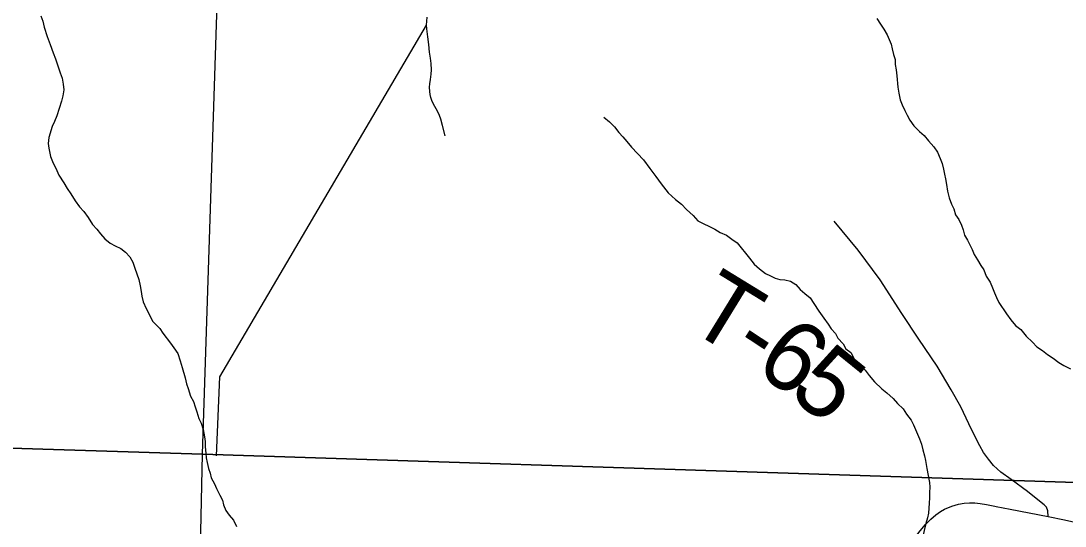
# Model space of a CAD drawing. Extents: x -3.3 to 34, y 0 to 56.8.
# Drawn here: x -2.54 to -1.696, y 30.679 to 31.087 of the extents above; entities that cross this region are included whole.
import ezdxf

# ---------------------------------------------------------------- set-up
doc = ezdxf.new("R2010")
doc.units = 0
for name, color, linetype in [('GM_X_Corporation', 7, 'Continuous'), ('GM_X_State_Route', 7, 'Continuous'), ('GM_X_Township_Road', 7, 'Continuous'), ('GM_X_Township_Road_Text', 7, 'Continuous'), ('GT_Project_Soil_Layers', 7, 'Continuous')]:
    doc.layers.add(name, color=color, linetype=linetype)

msp = doc.modelspace()

# ---------------------------------------------------------------- linework, layer by layer
at = {"layer": 'GM_X_Corporation'}
for points in [[(-3.30393, 31.76721), (-3.30393, 30.76526), (-2.39277, 30.73672), (-2.35994, 31.74572)], [(-1.33537, 31.71163), (-1.36367, 30.70347), (-2.39277, 30.73672), (-2.35994, 31.74572)], [(-3.30393, 30.76526), (-3.30393, 29.75009), (-2.4143, 29.73246), (-2.39277, 30.73672)], [(-2.39277, 30.73672), (-1.36367, 30.70347), (-1.39177, 29.70668), (-2.4143, 29.73246)]]:
    msp.add_lwpolyline(points, close=True, dxfattribs=at)
at = {"layer": 'GM_X_State_Route'}
for points in [[(-1.86455, 30.6138), (-1.85796, 30.62017), (-1.85255, 30.62595), (-1.84503, 30.63452), (-1.83854, 30.64272), (-1.82937, 30.65408), (-1.82094, 30.66461), (-1.81293, 30.67478), (-1.80866, 30.67987), (-1.80454, 30.68415), (-1.80044, 30.68785), (-1.79674, 30.69048), (-1.79328, 30.69237), (-1.78745, 30.69483), (-1.78219, 30.6964), (-1.77758, 30.69722), (-1.77306, 30.69755), (-1.76895, 30.69747), (-1.76443, 30.69697), (-1.75933, 30.69607), (-1.75272, 30.69473), (-1.75175, 30.69454)], [(-1.75175, 30.69454), (-1.74023, 30.69224), (-1.7095, 30.68638), (-1.69652, 30.68365), (-1.68799, 30.68187)]]:
    msp.add_lwpolyline(points, dxfattribs=at)
at = {"layer": 'GM_X_Township_Road'}
for points in [[(-2.1967, 30.99423), (-2.19898, 31.00247), (-2.20041, 31.00751), (-2.20151, 31.01058), (-2.20304, 31.01398), (-2.20622, 31.01978), (-2.20753, 31.02275), (-2.20837, 31.02521), (-2.20884, 31.02757), (-2.20912, 31.02983), (-2.20938, 31.03348), (-2.20925, 31.03621), (-2.20874, 31.03962), (-2.20804, 31.04388), (-2.20797, 31.0474), (-2.20819, 31.05262), (-2.20865, 31.05697), (-2.20935, 31.06171), (-2.21009, 31.06801), (-2.21083, 31.07424), (-2.21171, 31.08066), (-2.21181, 31.08368), (-2.21137, 31.09004)], [(-2.38166, 30.73553), (-2.37893, 30.79932), (-2.21181, 31.08368)], [(-1.7095, 30.68638), (-1.70996, 30.69102), (-1.71105, 30.69395), (-1.71275, 30.69581), (-1.7194, 30.70107), (-1.72634, 30.70664), (-1.73961, 30.71635), (-1.74778, 30.7222), (-1.75372, 30.72766), (-1.75788, 30.73264), (-1.76176, 30.73802), (-1.76481, 30.74352), (-1.7715, 30.75673), (-1.78016, 30.77492), (-1.78797, 30.78884), (-1.79917, 30.80793), (-1.81401, 30.82985), (-1.82788, 30.8504), (-1.84525, 30.87778), (-1.86303, 30.90159), (-1.88247, 30.92514)]]:
    msp.add_lwpolyline(points, dxfattribs=at)
at = {"layer": 'GT_Project_Soil_Layers'}
for points in [[(-2.52351, 31.09102), (-2.52194, 31.08686), (-2.52074, 31.08195), (-2.51836, 31.07439), (-2.51599, 31.06797), (-2.51363, 31.06117), (-2.51167, 31.05626), (-2.50772, 31.04493), (-2.50615, 31.04078), (-2.50532, 31.03586), (-2.50488, 31.03131), (-2.50558, 31.02637)], [(-1.84817, 31.08901), (-1.84507, 31.0845), (-1.84236, 31.08036), (-1.83965, 31.07584), (-1.83808, 31.07207), (-1.83651, 31.0683), (-1.8357, 31.06451), (-1.8345, 31.05997), (-1.83331, 31.05582), (-1.83325, 31.05164), (-1.83244, 31.04748), (-1.83199, 31.04255), (-1.83111, 31.03345), (-1.83028, 31.02853), (-1.82908, 31.02323), (-1.8275, 31.01908), (-1.82555, 31.01455), (-1.8236, 31.01079), (-1.82127, 31.00664), (-1.81817, 31.00213), (-1.81356, 30.99764), (-1.80973, 30.99428), (-1.80626, 30.99015), (-1.80202, 30.98528), (-1.79893, 30.98077), (-1.79696, 30.97586), (-1.79539, 30.97171), (-1.79419, 30.96717), (-1.79338, 30.96301), (-1.79257, 30.95922), (-1.79175, 30.95468), (-1.79092, 30.94938), (-1.78971, 30.94408), (-1.78774, 30.9388), (-1.7858, 30.93503), (-1.78459, 30.93011), (-1.78189, 30.92635), (-1.77955, 30.92183), (-1.77836, 30.91805), (-1.77717, 30.9139), (-1.77484, 30.90975), (-1.77094, 30.90222), (-1.76937, 30.89807), (-1.76666, 30.89393), (-1.76395, 30.88941), (-1.76162, 30.88565), (-1.75966, 30.88074), (-1.75656, 30.87585), (-1.7546, 30.87133), (-1.75303, 30.86717), (-1.75146, 30.8634), (-1.74951, 30.85925), (-1.74332, 30.85023), (-1.73984, 30.84534), (-1.73599, 30.84085), (-1.73177, 30.83749), (-1.72753, 30.83223), (-1.72216, 30.82738), (-1.71869, 30.82363), (-1.7141, 30.82066), (-1.71027, 30.8173), (-1.70567, 30.81432), (-1.70108, 30.81097), (-1.69687, 30.80837), (-1.69153, 30.80579)], [(-2.50558, 31.02637), (-2.50666, 31.02218), (-2.51067, 31.01036), (-2.5125, 31.00578), (-2.51434, 31.00158), (-2.51688, 30.99281), (-2.51757, 30.98787), (-2.51714, 30.98408), (-2.51553, 30.97727), (-2.51356, 30.97199), (-2.51123, 30.96785), (-2.50888, 30.96219), (-2.50501, 30.95617), (-2.50229, 30.95165), (-2.4992, 30.94714), (-2.49571, 30.94149), (-2.49223, 30.93661), (-2.48877, 30.93286), (-2.48529, 30.92798), (-2.4818, 30.92233), (-2.47834, 30.91858), (-2.47525, 30.91483), (-2.47178, 30.91071), (-2.46757, 30.90735), (-2.46337, 30.90513), (-2.45879, 30.90292), (-2.45495, 30.89993), (-2.45149, 30.89619), (-2.44916, 30.89204), (-2.44758, 30.88713), (-2.44442, 30.87807), (-2.44321, 30.87277), (-2.44239, 30.86823), (-2.44196, 30.86444), (-2.44077, 30.8599), (-2.43842, 30.85462), (-2.43297, 30.84407), (-2.4272, 30.83846), (-2.42488, 30.8347), (-2.4187, 30.82643), (-2.416, 30.82267), (-2.4129, 30.81816), (-2.41092, 30.81212), (-2.40934, 30.80683), (-2.40695, 30.79851), (-2.40574, 30.7936), (-2.40456, 30.78982), (-2.40258, 30.78377), (-2.40024, 30.77925), (-2.39867, 30.7751), (-2.39748, 30.77094), (-2.39589, 30.76565), (-2.39394, 30.76188), (-2.39235, 30.75659), (-2.39114, 30.75092), (-2.39071, 30.74713), (-2.39065, 30.74257), (-2.3902, 30.73764), (-2.38977, 30.73386), (-2.38896, 30.73007), (-2.38814, 30.72515), (-2.38657, 30.72138), (-2.38576, 30.71759), (-2.38304, 30.7127), (-2.38147, 30.70892), (-2.37875, 30.70365), (-2.3768, 30.6995), (-2.37599, 30.69572), (-2.37403, 30.69119), (-2.37133, 30.68743), (-2.36786, 30.68331), (-2.36552, 30.67841)], [(-2.06853, 31.00927), (-2.06393, 31.00554), (-2.06008, 31.00142), (-2.05661, 30.99691), (-2.05315, 30.99317), (-2.05006, 30.98941), (-2.04621, 30.98491), (-2.03659, 30.9748), (-2.03157, 30.96766), (-2.02655, 30.96127), (-2.0223, 30.95526), (-2.01652, 30.94813), (-2.01075, 30.94252), (-2.00577, 30.93879), (-2.00193, 30.93467), (-1.99655, 30.92981), (-1.9927, 30.92531), (-1.97896, 30.91867), (-1.97475, 30.91607), (-1.96942, 30.91387), (-1.9652, 30.91051), (-1.96099, 30.90754), (-1.95096, 30.89515), (-1.9471, 30.89027), (-1.94288, 30.88653), (-1.9379, 30.88281), (-1.93409, 30.88096), (-1.93027, 30.87912), (-1.92646, 30.87804), (-1.92229, 30.87771), (-1.91772, 30.87664), (-1.91352, 30.87404), (-1.91005, 30.86991), (-1.90621, 30.86655), (-1.90199, 30.8632), (-1.8989, 30.85869), (-1.89502, 30.85229), (-1.89077, 30.84665), (-1.8873, 30.84177), (-1.88497, 30.83801), (-1.88151, 30.83426), (-1.87956, 30.83049), (-1.87533, 30.826), (-1.873, 30.82185), (-1.86917, 30.81887), (-1.86606, 30.81322), (-1.86144, 30.80873), (-1.8576, 30.80461), (-1.85413, 30.80048), (-1.84989, 30.79523), (-1.84412, 30.78962), (-1.83991, 30.78626), (-1.83492, 30.78178), (-1.83145, 30.77765), (-1.82684, 30.77354), (-1.82413, 30.76902), (-1.82027, 30.76414), (-1.81832, 30.76038), (-1.81362, 30.74906), (-1.81205, 30.7449), (-1.81085, 30.74037), (-1.80964, 30.73545), (-1.80884, 30.73167), (-1.80761, 30.72523), (-1.80556, 30.71388), (-1.80513, 30.71009), (-1.80545, 30.70591), (-1.80539, 30.70135), (-1.80572, 30.69717), (-1.80637, 30.6892), (-1.80707, 30.68539), (-1.80853, 30.68082), (-1.81577, 30.65037)]]:
    msp.add_lwpolyline(points, dxfattribs=at)

# ---------------------------------------------------------------- texts
at = {"layer": 'GM_X_Township_Road_Text'}
for s, rotation, p in [('T', 328.48024, (-2.00335, 30.83977)), ('6', 324.28962, (-1.94854, 30.80534)), ('-', 326.66393, (-1.96753, 30.81781)), ('5', 320.96471, (-1.92082, 30.78544))]:
    msp.add_text(s, height=0.05682, rotation=rotation, dxfattribs=at).set_placement(p)

doc.saveas('drawing.dxf')
